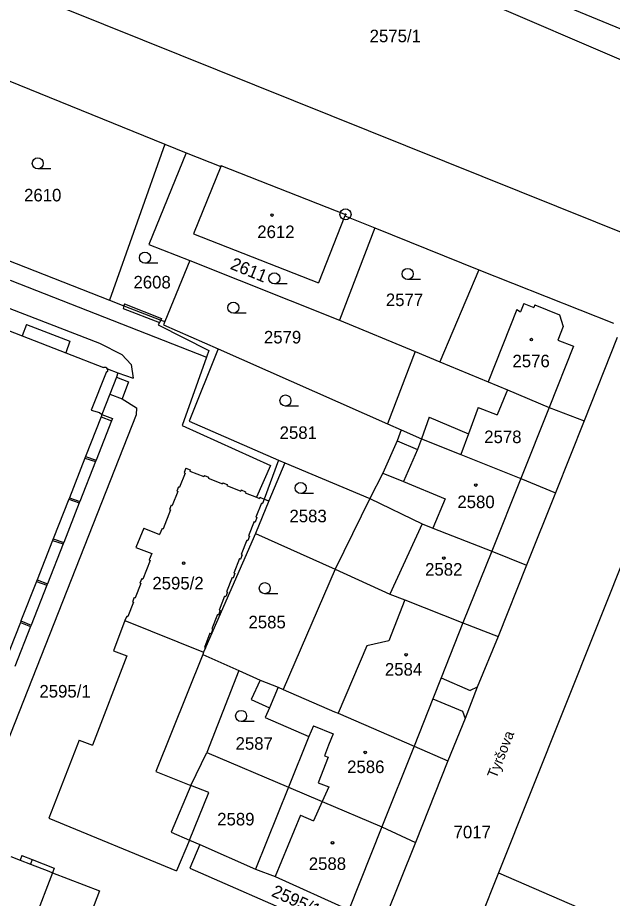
# Model space of a CAD drawing. Extents: x -593183 to -588034, y -1130415 to -1124994.
# Drawn here: x -591021.2 to -590940.6, y -1128322.5 to -1128203.2 of the extents above; entities that cross this region are included whole.
import ezdxf

# ---------------------------------------------------------------- set-up
doc = ezdxf.new("R2010")
doc.units = 0
for name, color, linetype in [('Vrstva 1', 7, 'Continuous'), ('Vrstva 15', 7, 'Continuous'), ('Vrstva 18', 7, 'Continuous'), ('Vrstva 19', 7, 'Continuous'), ('Vrstva 24', 7, 'Continuous'), ('Vrstva 25', 7, 'Continuous'), ('Vrstva 4', 7, 'Continuous')]:
    doc.layers.add(name, color=color, linetype=linetype)

msp = doc.modelspace()

# ---------------------------------------------------------------- linework, layer by layer
at = {"layer": 'Vrstva 1'}
for p, q in [((-591006.03, -1128180.27), (-590911.52, -1128221)), ((-590971.95, -1128191.35), (-590931.98, -1128207.86)), ((-591046.64, -1128201.99), (-591001.23, -1128220.37)), ((-591014.64, -1128202.1), (-590919.29, -1128240.38)), ((-591001.23, -1128220.37), (-591008.73, -1128241.51)), ((-591001.23, -1128220.37), (-590998.38, -1128221.55)), ((-590998.38, -1128221.55), (-591003.41, -1128233.98)), ((-590998.38, -1128221.55), (-590993.68, -1128223.41)), ((-590993.68, -1128223.41), (-590997.35, -1128232.52)), ((-590993.64, -1128223.3), (-590993.68, -1128223.41)), ((-590993.64, -1128223.3), (-590976.76, -1128229.9)), ((-590976.83, -1128230.08), (-590980.41, -1128239.19)), ((-590976.76, -1128229.9), (-590976.83, -1128230.08)), ((-590976.83, -1128230.08), (-590972.78, -1128231.72)), ((-591033.11, -1128231.99), (-591008.73, -1128241.51)), ((-590997.35, -1128232.52), (-590980.41, -1128239.19)), ((-590972.78, -1128231.72), (-590977.58, -1128244.21)), ((-590972.78, -1128231.72), (-590958.68, -1128237.4)), ((-591003.41, -1128233.98), (-590997.84, -1128236.15)), ((-590997.84, -1128236.15), (-591001.24, -1128244.43)), ((-590997.84, -1128236.15), (-590977.58, -1128244.21)), ((-590958.68, -1128237.4), (-590963.96, -1128249.88)), ((-590958.68, -1128237.4), (-590940.44, -1128244.65)), ((-591008.73, -1128241.51), (-591006.79, -1128242.27)), ((-591006.79, -1128242.27), (-591001.8, -1128244.21)), ((-591025.71, -1128244.37), (-591020.57, -1128246.37)), ((-591001.8, -1128244.21), (-591001.24, -1128244.43)), ((-591001.24, -1128244.43), (-591001.42, -1128244.86)), ((-590977.58, -1128244.21), (-590967.31, -1128248.48)), ((-591019.98, -1128244.81), (-591020.57, -1128246.37)), ((-591019.98, -1128244.81), (-591014.11, -1128247.06)), ((-591001.42, -1128244.86), (-590994.01, -1128248.09)), ((-591014.11, -1128247.06), (-591014.66, -1128248.67)), ((-590939.96, -1128246.59), (-590944.41, -1128257.87)), ((-590994.01, -1128248.09), (-590997.95, -1128257.92)), ((-590994.01, -1128248.09), (-590971.07, -1128258.25)), ((-591014.66, -1128248.67), (-591009.56, -1128250.65)), ((-590967.31, -1128248.48), (-590971.07, -1128258.25)), ((-590967.31, -1128248.48), (-590963.96, -1128249.88)), ((-590963.96, -1128249.88), (-590957.44, -1128252.59)), ((-591009.02, -1128250.84), (-591007.64, -1128251.38)), ((-591007.64, -1128251.38), (-591007.81, -1128251.96)), ((-591007.81, -1128251.96), (-591006.19, -1128252.6)), ((-591006.19, -1128252.6), (-591007.03, -1128254.89)), ((-590957.44, -1128252.59), (-590954.82, -1128253.67)), ((-591008.71, -1128254.23), (-591009.79, -1128256.99)), ((-591008.71, -1128254.23), (-591007.03, -1128254.89)), ((-590954.82, -1128253.67), (-590949.15, -1128256.04)), ((-590949.15, -1128256.04), (-590944.41, -1128257.87)), ((-591009.79, -1128256.99), (-591008.35, -1128257.55)), ((-591008.35, -1128257.55), (-591008.46, -1128257.84)), ((-591008.46, -1128257.84), (-591010.57, -1128263.19)), ((-590997.95, -1128257.92), (-590985.84, -1128263.18)), ((-590971.07, -1128258.25), (-590969.23, -1128259.06)), ((-590944.41, -1128257.87), (-590948.31, -1128267.63)), ((-590969.23, -1128259.06), (-590969.78, -1128260.59)), ((-590969.23, -1128259.06), (-590966.47, -1128260.28)), ((-590969.78, -1128260.59), (-590971.68, -1128264.93)), ((-590966.47, -1128260.28), (-590961.11, -1128262.42)), ((-590961.11, -1128262.42), (-590952.99, -1128265.67)), ((-591010.65, -1128263.39), (-591012.77, -1128268.78)), ((-591010.57, -1128263.19), (-591010.65, -1128263.39)), ((-590984.97, -1128263.56), (-590987.14, -1128268.72)), ((-590985.84, -1128263.18), (-590984.97, -1128263.56)), ((-590984.97, -1128263.56), (-590973.48, -1128268.37)), ((-590998.51, -1128264.94), (-590999.26, -1128266.83)), ((-590998.41, -1128264.28), (-590998.65, -1128264.88)), ((-590998.65, -1128264.88), (-590998.51, -1128264.94)), ((-590998.41, -1128264.28), (-590997.81, -1128264.52)), ((-590997.81, -1128264.52), (-590997.86, -1128264.66)), ((-590997.86, -1128264.66), (-590995.95, -1128265.41)), ((-590971.68, -1128264.93), (-590973.48, -1128268.37)), ((-590995.89, -1128265.27), (-590995.95, -1128265.41)), ((-590995.89, -1128265.27), (-590995.31, -1128265.5)), ((-590995.31, -1128265.5), (-590995.36, -1128265.64)), ((-590995.36, -1128265.64), (-590993.45, -1128266.39)), ((-590952.99, -1128265.67), (-590948.31, -1128267.63)), ((-590999.4, -1128266.78), (-590999.63, -1128267.37)), ((-590999.63, -1128267.37), (-590999.49, -1128267.43)), ((-590999.4, -1128266.78), (-590999.26, -1128266.83)), ((-590993.4, -1128266.25), (-590993.45, -1128266.39)), ((-590993.4, -1128266.25), (-590992.79, -1128266.49)), ((-590992.79, -1128266.49), (-590992.85, -1128266.63)), ((-590992.85, -1128266.63), (-590990.96, -1128267.37)), ((-590990.91, -1128267.23), (-590990.96, -1128267.37)), ((-590990.91, -1128267.23), (-590990.32, -1128267.46)), ((-590999.49, -1128267.43), (-591000.25, -1128269.34)), ((-590990.32, -1128267.46), (-590990.38, -1128267.6)), ((-590990.38, -1128267.6), (-590988.81, -1128268.22)), ((-590988.81, -1128268.22), (-590988.44, -1128268.36)), ((-590988.38, -1128268.22), (-590988.44, -1128268.36)), ((-590988.38, -1128268.22), (-590987.78, -1128268.46)), ((-590987.78, -1128268.46), (-590987.14, -1128268.72)), ((-590973.48, -1128268.37), (-590978.16, -1128277.95)), ((-590973.48, -1128268.37), (-590966.38, -1128271.82)), ((-590948.31, -1128267.63), (-590952.21, -1128277.4)), ((-591012.85, -1128268.98), (-591014.96, -1128274.35)), ((-591012.77, -1128268.78), (-591012.85, -1128268.98)), ((-591000.39, -1128269.29), (-591000.62, -1128269.87)), ((-591000.39, -1128269.29), (-591000.25, -1128269.34)), ((-590987.14, -1128268.72), (-590988.98, -1128273.11)), ((-591000.48, -1128269.93), (-591001.49, -1128272.48)), ((-591000.62, -1128269.87), (-591000.48, -1128269.93)), ((-590966.38, -1128271.82), (-590964.91, -1128272.42)), ((-591004.1, -1128272.42), (-591005.19, -1128275)), ((-591004.1, -1128272.42), (-591001.96, -1128273.26)), ((-591001.63, -1128272.43), (-591001.96, -1128273.26)), ((-591001.63, -1128272.43), (-591001.49, -1128272.48)), ((-590988.98, -1128273.11), (-590995.99, -1128289.21)), ((-590988.98, -1128273.11), (-590978.16, -1128277.95)), ((-590964.91, -1128272.42), (-590956.94, -1128275.52)), ((-591014.96, -1128274.35), (-591015.04, -1128274.54)), ((-591015.04, -1128274.54), (-591017.15, -1128279.92)), ((-591005.19, -1128275), (-591003.03, -1128275.84)), ((-590956.94, -1128275.52), (-590952.21, -1128277.4)), ((-590938.23, -1128274.54), (-590956.04, -1128319.1)), ((-591003.23, -1128276.76), (-591004.24, -1128279.29)), ((-591003.03, -1128275.84), (-591003.37, -1128276.7)), ((-591003.37, -1128276.7), (-591003.23, -1128276.76)), ((-590978.16, -1128277.95), (-590985.2, -1128294.26)), ((-590978.16, -1128277.95), (-590970.73, -1128281.32)), ((-590952.21, -1128277.4), (-590956.07, -1128287.09)), ((-591004.38, -1128279.24), (-591004.62, -1128279.83)), ((-591004.38, -1128279.24), (-591004.24, -1128279.29)), ((-591017.23, -1128280.13), (-591019.36, -1128285.52)), ((-591017.15, -1128279.92), (-591017.23, -1128280.13)), ((-591004.48, -1128279.88), (-591005.26, -1128281.83)), ((-591004.62, -1128279.83), (-591004.48, -1128279.88)), ((-590970.73, -1128281.32), (-590968.72, -1128282.12)), ((-591005.49, -1128282.41), (-591006.27, -1128284.38)), ((-591005.4, -1128281.77), (-591005.63, -1128282.36)), ((-591005.63, -1128282.36), (-591005.49, -1128282.41)), ((-591005.4, -1128281.77), (-591005.26, -1128281.83)), ((-590968.72, -1128282.12), (-590960.86, -1128285.24)), ((-591006.65, -1128284.92), (-591008.22, -1128289)), ((-591006.41, -1128284.32), (-591006.65, -1128284.92)), ((-591006.41, -1128284.32), (-591006.27, -1128284.38)), ((-590960.86, -1128285.24), (-590956.07, -1128287.09)), ((-591019.44, -1128285.72), (-591021.56, -1128291.12)), ((-591019.36, -1128285.52), (-591019.44, -1128285.72)), ((-590956.07, -1128287.09), (-590958.9, -1128293.94)), ((-591006.41, -1128289.7), (-591011.07, -1128301.81)), ((-591008.22, -1128289), (-591006.41, -1128289.7)), ((-590996.1, -1128289.49), (-591002.46, -1128305.36)), ((-590995.99, -1128289.21), (-590996.1, -1128289.49)), ((-590996.1, -1128289.49), (-590991.21, -1128291.66)), ((-590991.21, -1128291.66), (-590988.33, -1128292.98)), ((-590988.33, -1128292.98), (-590989.54, -1128295.6)), ((-590988.33, -1128292.98), (-590985.88, -1128293.95)), ((-590985.88, -1128293.95), (-590985.2, -1128294.26)), ((-590985.2, -1128294.26), (-590978.25, -1128297.26)), ((-590958.9, -1128293.94), (-590960.53, -1128298.17)), ((-590989.54, -1128295.6), (-590987.04, -1128296.74)), ((-590987.04, -1128296.74), (-590987.64, -1128298.06)), ((-590987.64, -1128298.06), (-590981.72, -1128300.64)), ((-590978.25, -1128297.26), (-590977.76, -1128297.48)), ((-590977.76, -1128297.48), (-590967.47, -1128301.93)), ((-590960.53, -1128298.17), (-590962.9, -1128303.92)), ((-590981.72, -1128300.64), (-590984.49, -1128307.49)), ((-591012.88, -1128301.12), (-591016.95, -1128311.7)), ((-591012.88, -1128301.12), (-591011.07, -1128301.81)), ((-590967.47, -1128301.93), (-590962.9, -1128303.92)), ((-590997.72, -1128307.25), (-590995.54, -1128302.79)), ((-590995.54, -1128302.79), (-590984.49, -1128307.49)), ((-590962.9, -1128303.92), (-590967.27, -1128314.98)), ((-591002.46, -1128305.36), (-590997.72, -1128307.25)), ((-590995.3, -1128308.21), (-590997.72, -1128307.25)), ((-590984.49, -1128307.49), (-590988.97, -1128318.58)), ((-590984.49, -1128307.49), (-590979.94, -1128309.43)), ((-590997.9, -1128314.66), (-590995.3, -1128308.21)), ((-590979.94, -1128309.43), (-590971.82, -1128312.87)), ((-591016.95, -1128311.7), (-590999.65, -1128318.8)), ((-590971.82, -1128312.87), (-590967.27, -1128314.98)), ((-590997.9, -1128314.66), (-590999.65, -1128318.8)), ((-590997.9, -1128314.66), (-590996.52, -1128315.25)), ((-590967.27, -1128314.98), (-590971.75, -1128326.04)), ((-590996.52, -1128315.25), (-590997.88, -1128318.46)), ((-590996.52, -1128315.25), (-590988.97, -1128318.58)), ((-591022.14, -1128316.85), (-591020.85, -1128317.36)), ((-591020.61, -1128316.74), (-591020.85, -1128317.36)), ((-591020.61, -1128316.74), (-591019.21, -1128317.29)), ((-591019.21, -1128317.29), (-591016.23, -1128318.45)), ((-591016.23, -1128318.45), (-591016.47, -1128319.08)), ((-590997.88, -1128318.46), (-590973.02, -1128329.29)), ((-590988.97, -1128318.58), (-590986.28, -1128319.6)), ((-591016.47, -1128319.08), (-591010.12, -1128321.52)), ((-590986.28, -1128319.6), (-590976.33, -1128324.1)), ((-590956.04, -1128319.1), (-590959.62, -1128328.08)), ((-590956.04, -1128319.1), (-590902.96, -1128341.96)), ((-591010.12, -1128321.52), (-591016.82, -1128338.93))]:
    msp.add_line(p, q, dxfattribs=at)
msp.add_arc((-591009.39, -1128251.03), 0.414, 26.8926, 114.3384, dxfattribs=at)
at = {"layer": 'Vrstva 24'}
for radius in [0.75, 0.0903]:
    msp.add_circle((-590976.76, -1128229.9), radius, dxfattribs=at)
at = {"layer": 'Vrstva 25'}
for p, q in [((-591016.72, -1128223.74), (-591018.47, -1128223.74)), ((-591002.2, -1128236.51), (-591003.95, -1128236.51)), ((-590966.59, -1128238.71), (-590968.34, -1128238.71)), ((-590984.65, -1128239.31), (-590986.4, -1128239.31)), ((-590990.21, -1128243.29), (-590991.96, -1128243.29)), ((-590983.15, -1128255.86), (-590984.9, -1128255.86)), ((-590981.08, -1128267.72), (-590982.83, -1128267.72)), ((-590985.95, -1128281.28), (-590987.7, -1128281.28)), ((-590989.16, -1128298.58), (-590990.91, -1128298.58))]:
    msp.add_line(p, q, dxfattribs=at)
for centre, radius in [((-591018.47, -1128222.99), 0.75), ((-590986.72, -1128229.99), 0.175), ((-590986.72, -1128229.99), 0.15), ((-591003.95, -1128235.76), 0.75), ((-590968.34, -1128237.96), 0.75), ((-590986.4, -1128238.56), 0.75), ((-590991.96, -1128242.54), 0.75), ((-590951.57, -1128246.86), 0.175), ((-590951.57, -1128246.86), 0.15), ((-590984.9, -1128255.11), 0.75), ((-590982.83, -1128266.97), 0.75), ((-590959.11, -1128266.56), 0.175), ((-590959.11, -1128266.56), 0.15), ((-590963.44, -1128276.45), 0.175), ((-590963.44, -1128276.45), 0.15), ((-590998.7, -1128277.13), 0.175), ((-590998.7, -1128277.13), 0.15), ((-590987.7, -1128280.53), 0.75), ((-590968.55, -1128289.54), 0.175), ((-590968.55, -1128289.54), 0.15), ((-590990.91, -1128297.83), 0.75), ((-590974.08, -1128302.77), 0.175), ((-590974.08, -1128302.77), 0.15), ((-590978.53, -1128315.01), 0.175), ((-590978.53, -1128315.01), 0.15)]:
    msp.add_circle(centre, radius, dxfattribs=at)
at = {"layer": 'Vrstva 4'}
for p, q in [((-591022.23, -1128238.8), (-590995.61, -1128249.25)), ((-591023.7, -1128242.09), (-591010.09, -1128247.36)), ((-591006.79, -1128242.27), (-591006.91, -1128242.63)), ((-591006.7, -1128242.01), (-591006.79, -1128242.27)), ((-591006.7, -1128242.01), (-591001.68, -1128243.98)), ((-590952.58, -1128241.96), (-590953.03, -1128243.09)), ((-590952.58, -1128241.96), (-590951.24, -1128242.49)), ((-590951.11, -1128242.17), (-590951.24, -1128242.49)), ((-590951.11, -1128242.17), (-590947.75, -1128243.5)), ((-591006.91, -1128242.63), (-591001.98, -1128244.56)), ((-590953.55, -1128242.77), (-590957.44, -1128252.59)), ((-590953.55, -1128242.77), (-590953.03, -1128243.09)), ((-590947.75, -1128243.5), (-590947.24, -1128245.08)), ((-591001.98, -1128244.56), (-591002.14, -1128244.88)), ((-591001.8, -1128244.21), (-591001.98, -1128244.56)), ((-591001.68, -1128243.98), (-591001.8, -1128244.21)), ((-591002.14, -1128244.88), (-590995.29, -1128248.34)), ((-590947.24, -1128245.08), (-590947.97, -1128246.92)), ((-591020.57, -1128246.37), (-591014.66, -1128248.67)), ((-590947.97, -1128246.92), (-590945.84, -1128247.76)), ((-591010.09, -1128247.36), (-591007.08, -1128248.87)), ((-590945.84, -1128247.76), (-590949.15, -1128256.04)), ((-591007.08, -1128248.87), (-591005.81, -1128250.22)), ((-590995.61, -1128249.25), (-590998.91, -1128258.51)), ((-590995.29, -1128248.34), (-590995.61, -1128249.25)), ((-591005.81, -1128250.22), (-591005.54, -1128252.1)), ((-591009.21, -1128251.3), (-591011.25, -1128256.41)), ((-591009.01, -1128251.19), (-591009.21, -1128251.3)), ((-591009.02, -1128250.84), (-591009.01, -1128251.19)), ((-591007.64, -1128251.38), (-591005.54, -1128252.1)), ((-591007.81, -1128251.96), (-591008.71, -1128254.23)), ((-590954.82, -1128253.67), (-590956.21, -1128257.04)), ((-591007.03, -1128254.89), (-591005.09, -1128256.08)), ((-591011.25, -1128256.41), (-591010.1, -1128256.75)), ((-591005.09, -1128256.08), (-591005.14, -1128257.03)), ((-590958.79, -1128256.04), (-590960.09, -1128259.61)), ((-590958.79, -1128256.04), (-590956.21, -1128257.04)), ((-590949.15, -1128256.04), (-590952.99, -1128265.67)), ((-591005.14, -1128257.03), (-591026.03, -1128309.97)), ((-591009.87, -1128257.32), (-591011.99, -1128262.69)), ((-591010.1, -1128256.75), (-591009.79, -1128256.99)), ((-591009.79, -1128256.99), (-591009.87, -1128257.32)), ((-591009.87, -1128257.32), (-591008.46, -1128257.84)), ((-590965.42, -1128257.35), (-590966.47, -1128260.28)), ((-590965.42, -1128257.35), (-590960.09, -1128259.61)), ((-590998.91, -1128258.51), (-590986.93, -1128263.91)), ((-590960.09, -1128259.61), (-590961.11, -1128262.42)), ((-590969.78, -1128260.59), (-590967, -1128261.76)), ((-590966.47, -1128260.28), (-590967, -1128261.76)), ((-590967, -1128261.76), (-590968.92, -1128266.09)), ((-591012.07, -1128262.92), (-591014.18, -1128268.28)), ((-591011.99, -1128262.69), (-591012.07, -1128262.92)), ((-591012.07, -1128262.92), (-591010.65, -1128263.39)), ((-591011.99, -1128262.69), (-591010.57, -1128263.19)), ((-590985.84, -1128263.18), (-590987.78, -1128268.46)), ((-590986.93, -1128263.91), (-590988.81, -1128268.22)), ((-590971.68, -1128264.93), (-590968.92, -1128266.09)), ((-590968.92, -1128266.09), (-590963.27, -1128268.41)), ((-590952.99, -1128265.67), (-590956.94, -1128275.52)), ((-591014.26, -1128268.48), (-591016.37, -1128273.84)), ((-591014.18, -1128268.28), (-591014.26, -1128268.48)), ((-591014.26, -1128268.48), (-591012.85, -1128268.98)), ((-591014.18, -1128268.28), (-591012.77, -1128268.78)), ((-590987.78, -1128268.46), (-590988.02, -1128269.06)), ((-590963.27, -1128268.41), (-590964.91, -1128272.42)), ((-590988.16, -1128269), (-590988.91, -1128270.92)), ((-590988.16, -1128269), (-590988.02, -1128269.06)), ((-590988.91, -1128270.92), (-590988.77, -1128270.97)), ((-590989.15, -1128271.51), (-590989.91, -1128273.44)), ((-590989.15, -1128271.51), (-590989.01, -1128271.57)), ((-590988.77, -1128270.97), (-590989.01, -1128271.57)), ((-590966.38, -1128271.82), (-590970.73, -1128281.32)), ((-591016.46, -1128274.06), (-591018.57, -1128279.42)), ((-591016.37, -1128273.84), (-591016.46, -1128274.06)), ((-591016.46, -1128274.06), (-591015.04, -1128274.54)), ((-591016.37, -1128273.84), (-591014.96, -1128274.35)), ((-590990.15, -1128274.03), (-590990.9, -1128275.95)), ((-590990.15, -1128274.03), (-590990.01, -1128274.09)), ((-590989.77, -1128273.49), (-590990.01, -1128274.09)), ((-590989.91, -1128273.44), (-590989.77, -1128273.49)), ((-590956.94, -1128275.52), (-590960.86, -1128285.24)), ((-590991.14, -1128276.53), (-590991.91, -1128278.49)), ((-590991.14, -1128276.53), (-590991, -1128276.59)), ((-590990.76, -1128276), (-590991, -1128276.59)), ((-590990.9, -1128275.95), (-590990.76, -1128276)), ((-590992.14, -1128279.07), (-590992.91, -1128281.02)), ((-590992.14, -1128279.07), (-590992, -1128279.13)), ((-590991.77, -1128278.54), (-590992, -1128279.13)), ((-590991.91, -1128278.49), (-590991.77, -1128278.54)), ((-591018.65, -1128279.63), (-591020.75, -1128284.96)), ((-591018.57, -1128279.42), (-591018.65, -1128279.63)), ((-591018.65, -1128279.63), (-591017.23, -1128280.13)), ((-591018.57, -1128279.42), (-591017.15, -1128279.92)), ((-590993.14, -1128281.6), (-590993.9, -1128283.51)), ((-590993.14, -1128281.6), (-590993, -1128281.66)), ((-590992.77, -1128281.07), (-590993, -1128281.66)), ((-590992.91, -1128281.02), (-590992.77, -1128281.07)), ((-590968.72, -1128282.12), (-590970.91, -1128287.64)), ((-590993.76, -1128283.56), (-590993.99, -1128284.16)), ((-590993.9, -1128283.51), (-590993.76, -1128283.56)), ((-591020.83, -1128285.17), (-591022.95, -1128290.56)), ((-591020.75, -1128284.96), (-591020.83, -1128285.17)), ((-591020.83, -1128285.17), (-591019.44, -1128285.72)), ((-591020.75, -1128284.96), (-591019.36, -1128285.52)), ((-591006.65, -1128284.92), (-590995.99, -1128289.21)), ((-590994.13, -1128284.1), (-590994.9, -1128286.04)), ((-590994.13, -1128284.1), (-590993.99, -1128284.16)), ((-590960.86, -1128285.24), (-590963.78, -1128292.68)), ((-590994.76, -1128286.09), (-590994.99, -1128286.67)), ((-590994.9, -1128286.04), (-590994.76, -1128286.09)), ((-590995.13, -1128286.62), (-590995.89, -1128288.56)), ((-590995.13, -1128286.62), (-590994.99, -1128286.67)), ((-590970.91, -1128287.64), (-590973.89, -1128288.32)), ((-590995.75, -1128288.61), (-590995.99, -1128289.21)), ((-590995.89, -1128288.56), (-590995.75, -1128288.61)), ((-590973.89, -1128288.32), (-590977.76, -1128297.48)), ((-590991.21, -1128291.66), (-590995.54, -1128302.79)), ((-590963.78, -1128292.68), (-590964.91, -1128295.51)), ((-590963.78, -1128292.68), (-590959.88, -1128294.41)), ((-590985.88, -1128293.95), (-590987.04, -1128296.74)), ((-590958.9, -1128293.94), (-590959.88, -1128294.41)), ((-590964.91, -1128295.51), (-590967.47, -1128301.93)), ((-590964.91, -1128295.51), (-590960.91, -1128297.2)), ((-590960.91, -1128297.2), (-590960.53, -1128298.17)), ((-590981.08, -1128299.18), (-590981.72, -1128300.64)), ((-590981.08, -1128299.18), (-590978.44, -1128300.24)), ((-590978.44, -1128300.24), (-590979.05, -1128301.81)), ((-590979.05, -1128301.81), (-590979.6, -1128303.23)), ((-590967.47, -1128301.93), (-590971.82, -1128312.87)), ((-590979.12, -1128303.41), (-590980.47, -1128306.88)), ((-590979.6, -1128303.23), (-590979.12, -1128303.41)), ((-590997.72, -1128307.25), (-591000.37, -1128313.57)), ((-590980.47, -1128306.88), (-590979.03, -1128307.44)), ((-590979.03, -1128307.44), (-590979.94, -1128309.43)), ((-590979.94, -1128309.43), (-590981.08, -1128312.02)), ((-590982.86, -1128311.28), (-590986.28, -1128319.6)), ((-590982.86, -1128311.28), (-590981.08, -1128312.02)), ((-591000.37, -1128313.57), (-590997.9, -1128314.66)), ((-590971.82, -1128312.87), (-590976.33, -1128324.1)), ((-591020.85, -1128317.36), (-591019.45, -1128317.91)), ((-591019.21, -1128317.29), (-591019.45, -1128317.91)), ((-591019.45, -1128317.91), (-591016.98, -1128318.88)), ((-591016.47, -1128319.08), (-591023.17, -1128336.49)), ((-591016.98, -1128318.88), (-591016.47, -1128319.08))]:
    msp.add_line(p, q, dxfattribs=at)

# ---------------------------------------------------------------- texts
at = {"layer": 'Vrstva 15'}
msp.add_text('Tyršova', height=1.4, rotation=68.459, dxfattribs=at).set_placement((-590956.31, -1128306.39))
at = {"layer": 'Vrstva 18'}
for s, p in [('2575/1', (-590973.49, -1128206.58)), ('2610', (-591020.33, -1128228.14)), ('2608', (-591005.5, -1128239.93)), ('2577', (-590971.29, -1128242.32)), ('2579', (-590987.82, -1128247.38)), ('2581', (-590985.69, -1128260.31)), ('2578', (-590957.96, -1128260.88)), ('2583', (-590984.36, -1128271.6)), ('2585', (-590989.91, -1128285.97)), ('2595/1', (-591018.25, -1128295.34)), ('2587', (-590991.66, -1128302.41)), ('2589', (-590994.15, -1128312.66)), ('7017', (-590962.11, -1128314.41))]:
    msp.add_text(s, height=1.7, dxfattribs=at).set_placement(p)
for s, rotation, p in [('2611', 337.6594, (-590992.5, -1128237.24)), ('2595/10', 335.5561, (-590986.92, -1128322.18))]:
    msp.add_text(s, height=1.7, rotation=rotation, dxfattribs=at).set_placement(p)
at = {"layer": 'Vrstva 19'}
for s, p in [('2612', (-590988.72, -1128233.11)), ('2576', (-590954.13, -1128250.61)), ('2580', (-590961.6, -1128269.69)), ('2582', (-590965.97, -1128278.83)), ('2595/2', (-591002.94, -1128280.7)), ('2584', (-590971.42, -1128292.37)), ('2586', (-590976.54, -1128305.57)), ('2588', (-590981.74, -1128318.69))]:
    msp.add_text(s, height=1.7, dxfattribs=at).set_placement(p)

doc.saveas('drawing.dxf')
